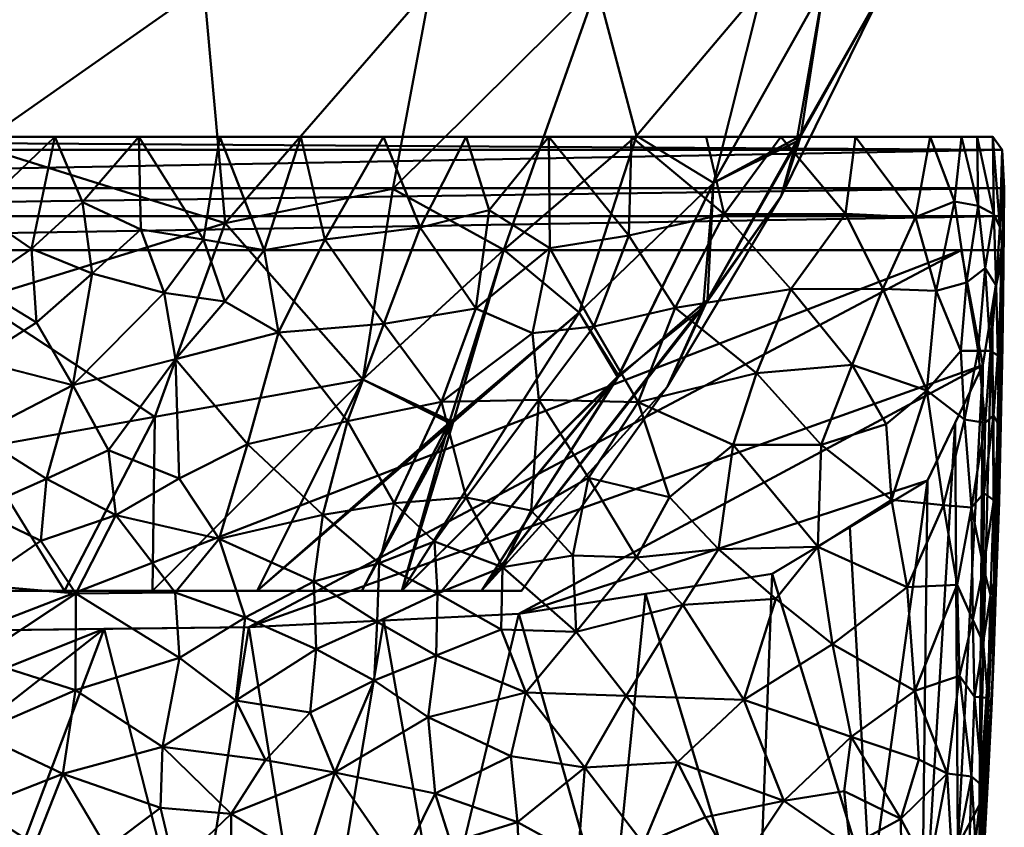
# Model space of a CAD drawing. Header units: millimetres. Extents: x -86 to 208, y -222 to 157.
# Tile 383 of 386: x 51 to 75, y -63 to -43. Entities that reach past the tile are written whole.
import ezdxf

# ---------------------------------------------------------------- set-up
doc = ezdxf.new("R2010")
doc.units = ezdxf.units.MM
doc.layers.add('G-IMPT', color=8, linetype='Continuous', lineweight=30)
doc.layers.add('P-SANR-FIXT', color=6, linetype='Continuous', lineweight=30)

# ---------------------------------------------------------------- blocks, each defined once
blk = doc.blocks.new('FFAS1704-101500ZN0 - 3D_FFAS1704-101500ZN0_D0_ipt-78411-View 1')
at = {"layer": 'G-IMPT', "lineweight": 40}
mesh = blk.add_polyface(dxfattribs=at)
corners = [(0, -98.9, 13.5), (0, -95.369, 16.098), (0, -91.682, 18.47), (0, -87.854, 20.607), (0, -83.9, 22.5), (-11.25, -83.9, 19.486), (-19.486, -83.9, 11.25), (-22.5, -83.9), (-19.486, -83.9, -11.25), (-11.25, -83.9, -19.486), (0, -83.9, -22.5), (0, -87.854, -20.607), (0, -91.682, -18.47), (0, -95.369, -16.098), (0, -98.9, -13.5), (-9.546, -98.9, -9.546), (-13.5, -98.9), (-9.546, -98.9, 9.546), (-4.349, -98.9, -11.699), (-4.349, -98.9, 11.699), (-6.155, -89.785, -18.575), (-6.155, -89.785, 18.575), (-2.175, -98.9, -12.599), (-4.409, -94.589, -16.032), (-9.571, -93.657, -14.339), (-14.927, -91.999, -10.55), (-2.175, -98.9, 12.599), (-4.409, -94.589, 16.032), (-9.571, -93.657, 14.339), (-14.927, -91.999, 10.55), (-11.523, -98.9, -4.773), (-11.523, -98.9, 4.773), (-18.115, -91.682, -3.603), (-18.003, -91.873, 3.581), (-5.625, -83.9, -20.993), (-5.625, -83.9, 20.993), (-6.948, -98.9, -10.622), (-10.308, -88.934, -17.181), (-15.368, -83.9, -15.368), (-13.065, -90.442, -14.066), (-11.706, -94.737, -11.669), (-10.534, -98.9, -7.159), (-16.354, -87.616, -12.739), (-18.258, -88.778, -8.453), (-20.993, -83.9, -5.625), (-15.888, -93.61, -6.771), (-6.948, -98.9, 10.622), (-10.308, -88.934, 17.181), (-15.368, -83.9, 15.368), (-13.065, -90.442, 14.066), (-11.804, -94.722, 11.584), (-10.534, -98.9, 7.159), (-16.354, -87.616, 12.739), (-18.258, -88.778, 8.453), (-20.993, -83.9, 5.625), (-15.904, -93.562, 6.813), (-12.511, -98.9, -2.386), (-12.511, -98.9, 2.386), (-19.938, -89.114, 0.055), (-17.124, -93.836, -0.037), (-20.32, -87.757, 3.718), (-20.427, -87.613, -3.539)]
mesh.append_faces([[corners[k] for k in face] for face in [(35, 3, 4)]], dxfattribs={"vtx0": -1})
mesh.append_faces([[corners[k] for k in face] for face in [(16, 59, 56), (18, 23, 22), (3, 21, 2), (15, 40, 36), (30, 45, 41), (51, 55, 31), (57, 59, 16), (7, 60, 54)]], dxfattribs={"vtx0": -1, "vtx1": -1})
mesh.append_faces([[corners[k] for k in face] for face in [(37, 20, 24), (23, 24, 20), (22, 23, 13), (34, 11, 20), (42, 39, 25), (8, 42, 43), (2, 21, 27), (39, 37, 24), (43, 42, 25), (28, 49, 50), (1, 27, 26), (23, 20, 12), (40, 39, 24), (28, 19, 27), (49, 28, 47), (18, 24, 23), (3, 35, 21), (38, 39, 42), (21, 47, 28), (59, 57, 33), (47, 48, 49), (27, 21, 28), (53, 54, 60), (52, 53, 29), (25, 40, 41), (45, 56, 32), (61, 43, 32), (29, 51, 50), (32, 59, 58), (9, 20, 37), (24, 36, 40), (38, 37, 39), (25, 39, 40), (32, 43, 45), (45, 43, 25), (41, 45, 25), (32, 58, 61), (50, 46, 28), (21, 5, 47), (29, 49, 52), (29, 50, 49), (52, 49, 48), (55, 51, 29), (29, 53, 55), (53, 52, 6), (58, 60, 7), (55, 53, 33), (60, 58, 33), (59, 33, 58), (57, 55, 33), (56, 59, 32), (53, 60, 33), (7, 61, 58), (43, 61, 44)]], dxfattribs={"vtx0": -1, "vtx1": -1, "vtx2": -1})
mesh.append_faces([[corners[k] for k in face] for face in [(24, 18, 36), (50, 51, 17), (20, 9, 34), (40, 15, 41), (45, 30, 56), (47, 5, 48), (50, 17, 46), (53, 6, 54), (61, 7, 44)]], dxfattribs={"vtx0": -1, "vtx2": -1})
mesh.append_faces([[corners[k] for k in face] for face in [(12, 13, 23), (11, 12, 20), (19, 26, 27), (46, 19, 28), (1, 2, 27), (35, 5, 21), (38, 9, 37), (8, 38, 42), (44, 8, 43), (48, 6, 52), (57, 31, 55)]], dxfattribs={"vtx1": -1, "vtx2": -1})
mesh.append_faces([[corners[k] for k in face] for face in [(34, 10, 11), (26, 0, 1), (13, 14, 22)]], dxfattribs={"vtx2": -1})
mesh = blk.add_polyface(dxfattribs=at)
corners = [(-25.186, -87.641, 8.967), (24.183, -87.641, 8.967), (25.186, -87.641, 8.967), (25.415, -87.961, 4.601), (25.47, -88.916, 0.316), (25.451, -89.612, -1.726), (25.403, -90.452, -3.711), (24.403, -90.452, -3.711), (-24.403, -90.452, -3.711), (-25.403, -90.452, -3.711), (-25.451, -89.612, -1.726), (-25.47, -88.916, 0.316), (-25.415, -87.962, 4.594)]
mesh.append_faces([[corners[k] for k in face] for face in [(11, 5, 10), (5, 11, 4)]], dxfattribs={"vtx0": -1, "vtx1": -1})
mesh.append_faces([[corners[k] for k in face] for face in [(12, 1, 3)]], dxfattribs={"vtx0": -1, "vtx1": -1, "vtx2": -1})
mesh.append_faces([[corners[k] for k in face] for face in [(12, 3, 4), (4, 11, 12)]], dxfattribs={"vtx0": -1, "vtx2": -1})
mesh.append_faces([[corners[k] for k in face] for face in [(0, 1, 12)]], dxfattribs={"vtx1": -1})
mesh.append_faces([[corners[k] for k in face] for face in [(1, 2, 3), (8, 9, 10, 7)]], dxfattribs={"vtx2": -1})
mesh.append_faces([[corners[k] for k in face] for face in [(5, 6, 7, 10)]], dxfattribs={"vtx2": -1, "vtx3": -1})
mesh = blk.add_polyface(dxfattribs=at)
corners = [(-25.355, -89.875, 5.963), (-25.266, -91.332, 7.369), (-25.206, -89.558, 8.542), (-25.205, -94.554, 7.395), (-25.211, -96.651, 6.486), (-24.965, -96.482, 9.956), (-25.332, -94.785, 4.77), (-25.311, -93.067, 6.043), (-25.431, -90.524, 3.527), (-24.823, -89.354, 12.183), (-24.999, -90.9, 10.66), (-25.127, -92.949, 8.969), (-25.415, -87.962, 4.594), (-25.47, -88.916, 0.316), (-24.997, -94.736, 10.029), (-24.483, -94.656, 13.788), (-24.824, -92.951, 11.876), (-25.406, -93.232, 3.154), (-25.384, -94.77, 0.318), (-25.449, -90.875, 0.316), (-25.428, -92.833, 0.317), (-24.396, -92.953, 14.367), (-24.53, -91.251, 13.815), (-24.66, -96.837, 12.479), (-24.408, -87.641, 13.086), (-24.238, -89.244, 15.225), (-24.797, -87.641, 11.027), (-25.186, -87.641, 8.967), (-25.339, -96.707, 0.318), (-25.325, -96.502, 3.737)]
mesh.append_faces([[corners[k] for k in face] for face in [(28, 29, 18), (26, 9, 24)]], dxfattribs={"vtx0": -1, "vtx1": -1})
mesh.append_faces([[corners[k] for k in face] for face in [(0, 1, 2), (3, 4, 5), (6, 3, 7), (0, 8, 1), (9, 2, 10), (10, 1, 11), (14, 15, 16), (3, 6, 4), (11, 7, 3), (17, 18, 6), (7, 17, 6), (16, 15, 21), (16, 21, 22), (14, 23, 15), (10, 16, 22), (11, 14, 16), (24, 9, 25), (2, 1, 10), (10, 11, 16), (11, 1, 7), (1, 8, 7), (19, 17, 8), (8, 17, 7), (29, 4, 6), (11, 3, 14), (26, 2, 9), (10, 22, 9), (9, 22, 25), (27, 0, 2), (12, 8, 0), (23, 14, 5), (18, 29, 6), (5, 14, 3)]], dxfattribs={"vtx0": -1, "vtx1": -1, "vtx2": -1})
mesh.append_faces([[corners[k] for k in face] for face in [(17, 19, 20), (17, 20, 18), (0, 27, 12), (8, 13, 19)]], dxfattribs={"vtx0": -1, "vtx2": -1})
mesh.append_faces([[corners[k] for k in face] for face in [(12, 13, 8), (26, 27, 2)]], dxfattribs={"vtx1": -1, "vtx2": -1})
mesh = blk.add_polyface(dxfattribs=at)
corners = [(24.183, -87.641, 8.967), (-25.186, -87.641, 8.967), (-23.63, -87.641, 17.205), (-16.229, -87.641, 23.229), (-8.027, -87.641, 24.344), (0, -87.641, 24.565), (5.719, -87.641, 24.462), (11.429, -87.641, 24.052), (16.975, -87.641, 23.025), (21.894, -87.641, 20.16), (24.366, -87.641, 14.74), (25.186, -87.641, 8.967)]
mesh.append_faces([[corners[k] for k in face] for face in [(0, 8, 10, 11)]], dxfattribs={"vtx0": -1, "vtx1": -1})
mesh.append_faces([[corners[k] for k in face] for face in [(4, 5, 1, 3), (7, 8, 0, 6)]], dxfattribs={"vtx1": -1, "vtx2": -1})
mesh.append_faces([[corners[k] for k in face] for face in [(5, 6, 0, 1)]], dxfattribs={"vtx1": -1, "vtx3": -1})
mesh.append_faces([[corners[k] for k in face] for face in [(1, 2, 3), (8, 9, 10)]], dxfattribs={"vtx2": -1})
mesh = blk.add_polyface(dxfattribs=at)
corners = [(-24.238, -89.244, 15.225), (-23.264, -89.633, 18.022), (-23.63, -87.641, 17.205), (-24.483, -94.656, 13.788), (-24.66, -96.837, 12.479), (-23.966, -96.777, 15.808), (-23.551, -93.932, 17.241), (-22.669, -96.647, 18.938), (-20.932, -95.279, 21.018), (-21.694, -93.295, 20.326), (-22.537, -94.765, 19.219), (-20.174, -91.418, 21.608), (-19.324, -93.502, 22.092), (-17.311, -91.885, 22.909), (-21.78, -87.641, 18.711), (-16.396, -94.224, 23.172), (-21.534, -89.553, 20.527), (-18.522, -89.558, 22.474), (-19.929, -87.641, 20.217), (-18.745, -95.278, 22.356), (-23.779, -91.464, 16.705), (-22.461, -91.41, 19.392), (-16.158, -90.085, 23.243), (-16.229, -87.641, 23.229), (-15.291, -92.346, 23.436), (-24.408, -87.641, 13.086), (-24.53, -91.251, 13.815), (-18.079, -87.641, 21.723), (-24.396, -92.953, 14.367), (-15.159, -96.1, 23.455), (-17.172, -96.579, 22.936), (-20.847, -97.815, 21.028), (-18.388, -97.868, 22.483)]
mesh.append_faces([[corners[k] for k in face] for face in [(25, 0, 2)]], dxfattribs={"vtx0": -1, "vtx1": -1})
mesh.append_faces([[corners[k] for k in face] for face in [(0, 1, 2), (3, 4, 5), (6, 3, 5), (5, 7, 6), (8, 9, 10), (11, 12, 13), (15, 13, 12), (16, 17, 18), (14, 1, 16), (15, 12, 19), (9, 6, 10), (1, 20, 21), (22, 23, 17), (13, 15, 24), (20, 1, 0), (20, 0, 26), (1, 21, 16), (21, 11, 16), (16, 11, 17), (22, 17, 13), (12, 9, 8), (17, 11, 13), (28, 20, 26), (6, 21, 20), (9, 11, 21), (19, 12, 8), (29, 15, 30), (11, 9, 12), (6, 9, 21), (24, 22, 13), (6, 7, 10), (7, 8, 10), (3, 6, 28), (20, 28, 6), (31, 19, 8), (15, 19, 30), (32, 30, 19)]], dxfattribs={"vtx0": -1, "vtx1": -1, "vtx2": -1})
mesh.append_faces([[corners[k] for k in face] for face in [(17, 23, 27), (16, 18, 14)]], dxfattribs={"vtx0": -1, "vtx2": -1})
mesh.append_faces([[corners[k] for k in face] for face in [(14, 2, 1), (27, 18, 17)]], dxfattribs={"vtx1": -1, "vtx2": -1})
mesh = blk.add_polyface(dxfattribs=at)
corners = [(-8.626, -90.188, 24.305), (-10.99, -89.89, 24.1), (-10.085, -92.277, 24.185), (-9.183, -94.693, 24.255), (-7.475, -92.497, 24.376), (-7.12, -90.453, 24.398), (-8.027, -87.641, 24.344), (-12.366, -91.9, 23.935), (-11.521, -94.217, 24.031), (-12.128, -87.641, 23.786), (-12.698, -89.456, 23.893), (-16.396, -94.224, 23.172), (-15.159, -96.1, 23.455), (-13.927, -94.165, 23.693), (-10.342, -96.73, 24.161), (-12.13, -96.591, 23.962), (-9.97, -98.218, 24.215), (-8.577, -97.02, 24.31), (-13.743, -96.906, 23.727), (-13.033, -98.315, 23.855), (-10.077, -87.641, 24.065), (-14.179, -87.641, 23.507), (-14.205, -90.398, 23.656), (-13.774, -92.509, 23.725), (-15.291, -92.346, 23.436), (-11.343, -97.68, 24.068), (-6.709, -95.268, 24.413), (-16.158, -90.085, 23.243), (-14.775, -98.025, 23.545), (-16.353, -98.076, 23.178), (-16.229, -87.641, 23.229)]
mesh.append_faces([[corners[k] for k in face] for face in [(20, 0, 6), (30, 27, 21)]], dxfattribs={"vtx0": -1, "vtx1": -1})
mesh.append_faces([[corners[k] for k in face] for face in [(0, 1, 2), (2, 3, 4), (5, 6, 0), (7, 2, 1), (2, 7, 8), (1, 9, 10), (8, 3, 2), (11, 12, 13), (10, 7, 1), (14, 8, 15), (14, 16, 17), (13, 12, 18), (0, 2, 4), (18, 19, 15), (0, 20, 1), (10, 21, 22), (23, 22, 24), (8, 13, 15), (8, 7, 23), (25, 14, 15), (17, 26, 3), (4, 3, 26), (17, 3, 14), (8, 14, 3), (14, 25, 16), (19, 25, 15), (24, 22, 27), (18, 12, 28), (11, 13, 24), (23, 24, 13), (29, 28, 12), (7, 10, 22), (27, 22, 21), (19, 18, 28), (13, 18, 15), (8, 23, 13), (22, 23, 7)]], dxfattribs={"vtx0": -1, "vtx1": -1, "vtx2": -1})
mesh.append_faces([[corners[k] for k in face] for face in [(10, 9, 21)]], dxfattribs={"vtx0": -1, "vtx2": -1})
mesh.append_faces([[corners[k] for k in face] for face in [(20, 9, 1)]], dxfattribs={"vtx1": -1, "vtx2": -1})
mesh = blk.add_polyface(dxfattribs=at)
corners = [(-1.356, -90.417, 24.559), (-1.935, -87.641, 24.511), (-2.617, -89.264, 24.545), (-1.478, -92.249, 24.558), (0, -91.343, 24.565), (-2.854, -91.032, 24.541), (-4.06, -89.937, 24.516), (-6.009, -97.616, 24.457), (-6.709, -95.268, 24.413), (-8.577, -97.02, 24.31), (0, -96.895, 24.57), (0, -95.037, 24.565), (-1.723, -96.123, 24.556), (-3.441, -97.026, 24.531), (-3.265, -95.411, 24.532), (-5.014, -96.114, 24.485), (-4.926, -93.156, 24.488), (-7.475, -92.497, 24.376), (-4.638, -91.511, 24.499), (-6.142, -91.725, 24.444), (-6.02, -87.641, 24.399), (-8.027, -87.641, 24.344), (-7.12, -90.453, 24.398), (-2.378, -93.803, 24.548), (0, -93.19, 24.565), (-1.588, -97.66, 24.56), (-5.614, -90.185, 24.466), (-4.013, -87.641, 24.454), (0, -89.492, 24.565), (0, -87.641, 24.565), (-8.626, -90.188, 24.305)]
mesh.append_faces([[corners[k] for k in face] for face in [(24, 23, 11)]], dxfattribs={"vtx0": -1, "vtx1": -1})
mesh.append_faces([[corners[k] for k in face] for face in [(0, 1, 2), (3, 4, 0), (5, 2, 6), (7, 8, 9), (13, 14, 15), (15, 7, 13), (8, 16, 17), (16, 18, 19), (18, 5, 6), (5, 18, 23), (5, 0, 2), (17, 19, 22), (12, 14, 13), (23, 24, 3), (10, 12, 25), (11, 23, 12), (14, 12, 23), (13, 25, 12), (23, 16, 14), (15, 16, 8), (16, 15, 14), (7, 15, 8), (1, 0, 28), (3, 5, 23), (5, 3, 0), (27, 6, 2), (6, 27, 26), (18, 6, 26), (19, 18, 26), (18, 16, 23), (22, 19, 26), (16, 19, 17), (22, 26, 20), (17, 22, 30)]], dxfattribs={"vtx0": -1, "vtx1": -1, "vtx2": -1})
mesh.append_faces([[corners[k] for k in face] for face in [(26, 27, 20), (0, 4, 28)]], dxfattribs={"vtx0": -1, "vtx2": -1})
mesh.append_faces([[corners[k] for k in face] for face in [(10, 11, 12), (20, 21, 22), (1, 27, 2), (24, 4, 3)]], dxfattribs={"vtx1": -1, "vtx2": -1})
mesh.append_faces([[corners[k] for k in face] for face in [(28, 29, 1)]], dxfattribs={"vtx2": -1})
mesh = blk.add_polyface(dxfattribs=at)
corners = [(-25.47, -88.916, 0.316), (-25.451, -89.612, -1.726), (-25.403, -90.452, -3.711), (-24.941, -93.306, -9.832), (-23.563, -96.163, -15.957), (-19.718, -98.483, -20.934), (-13.437, -99.472, -23.054), (-6.739, -99.801, -23.76), (0, -99.883, -23.935), (0, -101.099, -23.935), (0, -102.316, -23.935), (0, -108.21, -23.935), (0, -114.105, -23.935), (0, -115.332, -23.935), (0, -116.559, -23.935), (-10.93, -116.605, -23.175), (-17.006, -116.651, -21.513), (-20.207, -116.774, -19.219), (-23.28, -117.02, -11.413), (-23.928, -117.983, 10.99), (-24.133, -116.309, 7.563), (-24.361, -113.97, 4.566), (-24.393, -113.608, 4.23), (-24.424, -113.24, 3.922), (-24.455, -112.874, 3.643), (-24.484, -112.517, 3.39), (-24.511, -112.17, 3.157), (-24.643, -110.417, 2.198), (-24.784, -108.372, 1.435), (-24.927, -106.048, 0.881), (-25.068, -103.464, 0.531), (-25.198, -100.645, 0.366), (-25.338, -96.737, 0.324), (-25.429, -92.827, 0.317), (-23.557, -117.432, -1.833), (-23.742, -117.708, 4.579), (-23.65, -117.57, 1.373), (-23.835, -117.845, 7.785), (-24.025, -117.188, 9.362), (-23.881, -117.914, 9.387), (-6.353, -116.586, -23.493), (-3.158, -99.845, -23.853), (-3.176, -116.572, -23.714), (-5.342, -108.452, -23.803), (-10.088, -99.637, -23.407), (-11.487, -107.602, -23.246), (-15.716, -107.49, -22.366), (-24.856, -104.213, -5.549), (-24.843, -106.653, -2.362), (-25.222, -98.587, -3.188), (-25.172, -91.879, -6.771), (-8.357, -109.949, -23.581), (-24.315, -105.224, -10.602), (-21.744, -116.897, -15.316), (-22.154, -106.444, -17.749), (-23.419, -117.226, -6.623), (-19.354, -108.231, -20.672), (-23.414, -108.604, -14.102), (-13.968, -116.628, -22.344), (-16.577, -98.978, -21.994), (-24.252, -94.735, -12.894), (-21.641, -97.323, -18.446)]
mesh.append_faces([[corners[k] for k in face] for face in [(15, 51, 40), (12, 43, 11), (30, 48, 29), (59, 56, 5), (53, 54, 17), (18, 57, 53), (10, 41, 9), (5, 54, 61), (41, 43, 7), (25, 36, 24), (21, 35, 20), (27, 36, 26), (34, 48, 55), (58, 45, 15)]], dxfattribs={"vtx0": -1, "vtx1": -1})
mesh.append_faces([[corners[k] for k in face] for face in [(52, 57, 18), (52, 55, 47), (54, 56, 17), (49, 48, 31), (54, 57, 4), (16, 56, 46), (45, 58, 46), (40, 51, 43), (56, 59, 46), (53, 57, 54), (49, 50, 47), (42, 43, 12), (46, 6, 45), (48, 47, 55), (56, 54, 5), (15, 45, 51), (11, 43, 41), (28, 48, 34), (1, 49, 32), (47, 48, 49), (43, 51, 7), (52, 47, 3), (44, 51, 45), (52, 60, 57)]], dxfattribs={"vtx0": -1, "vtx1": -1, "vtx2": -1})
mesh.append_faces([[corners[k] for k in face] for face in [(45, 6, 44), (52, 3, 60), (41, 10, 11), (38, 37, 39), (20, 35, 37), (36, 27, 28), (24, 36, 35), (56, 16, 17), (35, 23, 24), (35, 22, 23), (1, 32, 33), (35, 21, 22), (48, 28, 29), (49, 31, 32), (49, 2, 50), (54, 4, 61)]], dxfattribs={"vtx0": -1, "vtx2": -1})
mesh.append_faces([[corners[k] for k in face] for face in [(8, 9, 41)]], dxfattribs={"vtx1": -1})
mesh.append_faces([[corners[k] for k in face] for face in [(42, 40, 43), (44, 7, 51), (18, 55, 52), (25, 26, 36), (38, 20, 37), (1, 2, 49), (50, 3, 47), (30, 31, 48), (60, 4, 57), (34, 36, 28), (58, 16, 46), (59, 6, 46)]], dxfattribs={"vtx1": -1, "vtx2": -1})
mesh.append_faces([[corners[k] for k in face] for face in [(13, 14, 42, 12), (39, 19, 38), (33, 0, 1)]], dxfattribs={"vtx2": -1})
mesh = blk.add_polyface(dxfattribs=at)
corners = [(-24.403, -90.452, -3.711), (24.403, -90.452, -3.711), (25.403, -90.452, -3.711), (24.943, -93.298, -9.813), (23.621, -96.09, -15.801), (19.915, -98.423, -20.806), (13.549, -99.463, -23.035), (6.744, -99.801, -23.76), (0, -99.883, -23.935), (-6.739, -99.801, -23.76), (-13.437, -99.472, -23.054), (-19.718, -98.483, -20.934), (-23.563, -96.163, -15.957), (-24.941, -93.306, -9.832), (-25.403, -90.452, -3.711)]
mesh.append_faces([[corners[k] for k in face] for face in [(0, 13, 14), (3, 1, 2), (6, 4, 5)]], dxfattribs={"vtx0": -1})
mesh.append_faces([[corners[k] for k in face] for face in [(10, 13, 9)]], dxfattribs={"vtx0": -1, "vtx1": -1})
mesh.append_faces([[corners[k] for k in face] for face in [(1, 3, 7), (9, 13, 0)]], dxfattribs={"vtx0": -1, "vtx1": -1, "vtx2": -1})
mesh.append_faces([[corners[k] for k in face] for face in [(0, 8, 9), (1, 7, 8)]], dxfattribs={"vtx0": -1, "vtx2": -1})
mesh.append_faces([[corners[k] for k in face] for face in [(0, 1, 8), (3, 4, 6), (6, 7, 3), (12, 13, 10)]], dxfattribs={"vtx1": -1, "vtx2": -1})
mesh.append_faces([[corners[k] for k in face] for face in [(10, 11, 12)]], dxfattribs={"vtx2": -1})
mesh = blk.add_polyface(dxfattribs=at)
corners = [(-25.211, -96.651, 6.486), (-25.325, -96.502, 3.737), (-25.254, -98.552, 4.366), (-25.198, -100.645, 0.366), (-25.156, -101.829, 3.317), (-25.339, -96.707, 0.318), (-25.269, -98.676, 0.342), (-20.847, -97.815, 21.028), (-22.669, -96.647, 18.938), (-23.062, -98.813, 18.089), (-20.932, -95.279, 21.018), (-25.061, -101.561, 6.72), (-24.945, -100.182, 9.21), (-25.124, -99.013, 7.03), (-24.301, -98.755, 14.238), (-23.966, -96.777, 15.808), (-24.66, -96.837, 12.479), (-23.253, -101.388, 17.513), (-18.745, -95.278, 22.356), (-18.388, -97.868, 22.483), (-21.672, -102.521, 20.166), (-21.214, -100.23, 20.653), (-16.353, -98.076, 23.178), (-17.172, -96.579, 22.936), (-24.69, -99.624, 11.814), (-24.357, -101.011, 13.661), (-24.731, -101.533, 11.031), (-19.01, -101.608, 22.246), (-17.504, -99.249, 22.822), (-19.807, -99.104, 21.756), (-16.095, -101.504, 23.333), (-24.965, -96.482, 9.956), (-24.955, -98.317, 9.641), (-15.159, -96.1, 23.455), (-14.859, -99.918, 23.563)]
mesh.append_faces([[corners[k] for k in face] for face in [(0, 1, 2), (2, 3, 4), (7, 8, 9), (10, 8, 7), (11, 12, 13), (14, 15, 16), (17, 9, 14), (2, 4, 11), (18, 7, 19), (17, 20, 21), (22, 23, 19), (16, 24, 14), (25, 24, 26), (9, 17, 21), (9, 21, 7), (9, 15, 14), (27, 28, 29), (21, 29, 7), (29, 19, 7), (28, 27, 30), (9, 8, 15), (16, 31, 32), (14, 24, 25), (24, 16, 32), (14, 25, 17), (13, 0, 2), (0, 32, 31), (22, 33, 23), (24, 12, 26), (12, 24, 32), (13, 12, 32), (11, 26, 12), (0, 13, 32), (11, 13, 2), (1, 6, 2), (27, 29, 21), (19, 29, 28), (22, 19, 28), (34, 22, 28)]], dxfattribs={"vtx0": -1, "vtx1": -1, "vtx2": -1})
mesh.append_faces([[corners[k] for k in face] for face in [(1, 5, 6)]], dxfattribs={"vtx0": -1, "vtx2": -1})
mesh.append_faces([[corners[k] for k in face] for face in [(6, 3, 2)]], dxfattribs={"vtx1": -1, "vtx2": -1})
mesh = blk.add_polyface(dxfattribs=at)
corners = [(-8.577, -97.02, 24.31), (-8.355, -98.673, 24.348), (-6.009, -97.616, 24.457), (-4.604, -102.771, 24.729), (-2.441, -101.364, 24.652), (-5.018, -100.564, 24.561), (-1.588, -97.66, 24.56), (-3.441, -97.026, 24.531), (-2.455, -98.967, 24.564), (-6.42, -101.626, 24.573), (0, -98.752, 24.575), (0, -96.895, 24.57), (-2.129, -103.444, 24.842), (0, -102.437, 24.743), (-4.551, -104.287, 24.923), (-6.301, -104.433, 24.89), (-8.869, -103.413, 24.604), (-7.158, -103.106, 24.672), (-8.26, -101.922, 24.5), (-6.652, -99.568, 24.464), (-8.414, -100.348, 24.396), (-4.918, -98.945, 24.513), (-3.222, -105.29, 25.128), (-4.905, -105.779, 25.197), (-1.976, -107.066, 25.597), (-1.434, -105.207, 25.129), (0, -100.594, 24.659), (0, -104.279, 25.041), (0, -106.122, 25.34), (-3.614, -106.608, 25.438), (-8.177, -105.577, 25.002), (-6.287, -106.721, 25.385)]
mesh.append_faces([[corners[k] for k in face] for face in [(27, 25, 28)]], dxfattribs={"vtx0": -1, "vtx1": -1})
mesh.append_faces([[corners[k] for k in face] for face in [(0, 1, 2), (3, 4, 5), (6, 7, 8), (5, 9, 3), (12, 13, 4), (14, 3, 15), (16, 17, 18), (17, 16, 15), (9, 19, 20), (20, 18, 9), (19, 21, 2), (19, 1, 20), (21, 19, 5), (2, 1, 19), (3, 17, 15), (9, 18, 17), (22, 14, 23), (12, 3, 14), (22, 24, 25), (25, 12, 22), (3, 9, 17), (19, 9, 5), (8, 7, 21), (8, 5, 4), (7, 2, 21), (5, 8, 21), (8, 4, 26), (3, 12, 4), (10, 6, 8), (12, 25, 27), (22, 23, 29), (30, 31, 15), (16, 30, 15), (23, 15, 31), (12, 14, 22), (15, 23, 14)]], dxfattribs={"vtx0": -1, "vtx1": -1, "vtx2": -1})
mesh.append_faces([[corners[k] for k in face] for face in [(6, 10, 11), (8, 26, 10), (4, 13, 26)]], dxfattribs={"vtx0": -1, "vtx2": -1})
mesh.append_faces([[corners[k] for k in face] for face in [(27, 13, 12)]], dxfattribs={"vtx1": -1, "vtx2": -1})
mesh = blk.add_polyface(dxfattribs=at)
corners = [(-11.189, -102.037, 24.255), (-13.24, -103.008, 24.059), (-11.36, -103.933, 24.434), (-8.355, -98.673, 24.348), (-9.97, -98.218, 24.215), (-9.923, -99.669, 24.254), (-16.525, -105.176, 23.604), (-15.379, -106.968, 24.313), (-14.909, -105.465, 24.082), (-8.414, -100.348, 24.396), (-9.85, -101.13, 24.327), (-8.26, -101.922, 24.5), (-11.91, -106.406, 24.822), (-11.752, -105.153, 24.578), (-13.469, -106.079, 24.5), (-15.07, -103.289, 23.728), (-13.607, -101.422, 23.87), (-16.095, -101.504, 23.333), (-12.995, -99.865, 23.898), (-13.033, -98.315, 23.855), (-14.859, -99.918, 23.563), (-13.399, -104.638, 24.241), (-14.775, -98.025, 23.545), (-17.504, -99.249, 22.822), (-11.386, -100.508, 24.139), (-11.415, -98.973, 24.083), (-11.343, -97.68, 24.068), (-8.869, -103.413, 24.604), (-16.353, -98.076, 23.178), (-8.177, -105.577, 25.002), (-10.476, -105.728, 24.84), (-8.577, -97.02, 24.31)]
mesh.append_faces([[corners[k] for k in face] for face in [(0, 1, 2), (3, 4, 5), (6, 7, 8), (9, 10, 11), (12, 13, 14), (15, 16, 17), (18, 19, 20), (8, 14, 21), (15, 21, 1), (19, 22, 20), (23, 17, 20), (6, 8, 15), (15, 1, 16), (18, 24, 25), (20, 17, 16), (10, 5, 24), (25, 4, 26), (27, 11, 10), (4, 25, 5), (18, 20, 16), (20, 22, 28), (24, 16, 0), (18, 25, 19), (16, 24, 18), (10, 24, 0), (10, 0, 27), (5, 10, 9), (2, 27, 0), (29, 27, 30), (5, 9, 3), (24, 5, 25), (3, 31, 4), (26, 19, 25), (2, 1, 21), (0, 16, 1), (30, 13, 12), (27, 2, 30), (15, 8, 21), (30, 2, 13), (2, 21, 13), (14, 13, 21)]], dxfattribs={"vtx0": -1, "vtx1": -1, "vtx2": -1})
mesh = blk.add_polyface(dxfattribs=at)
corners = [(0, -98.9, 13.5), (-9.546, -98.9, 9.546), (-13.5, -98.9), (-9.546, -98.9, -9.546), (0, -98.9, -13.5), (9.546, -98.9, -9.546), (13.5, -98.9), (9.546, -98.9, 9.546)]
mesh.append_faces([[corners[k] for k in face] for face in [(7, 4, 5, 6)]], dxfattribs={"vtx0": -1})
mesh.append_faces([[corners[k] for k in face] for face in [(2, 3, 4, 1)]], dxfattribs={"vtx2": -1})
mesh.append_faces([[corners[k] for k in face] for face in [(7, 0, 1, 4)]], dxfattribs={"vtx2": -1, "vtx3": -1})
mesh = blk.add_polyface(dxfattribs=at)
corners = [(-25.156, -101.829, 3.317), (-25.198, -100.645, 0.366), (-25.068, -103.464, 0.534), (-21.497, -103.87, 20.426), (-21.646, -105.243, 20.357), (-20.002, -104.111, 21.813), (-25.022, -104.309, 4.553), (-25.061, -101.561, 6.72), (-24.927, -103.737, 7.782), (-24.927, -106.047, 0.88), (-24.9, -106.683, 3.986), (-24.81, -106.155, 8.072), (-21.672, -102.521, 20.166), (-19.01, -101.608, 22.246), (-21.214, -100.23, 20.653), (-24.658, -103.512, 11.148), (-22.941, -107.34, 18.362), (-22.908, -104.562, 18.233), (-23.594, -105.844, 16.44), (-24.731, -101.533, 11.031), (-24.357, -101.011, 13.661), (-23.253, -101.388, 17.513), (-24.049, -103.438, 14.834), (-24.565, -106.63, 11.12), (-24.194, -105.864, 13.903), (-17.37, -103.157, 23.05), (-16.095, -101.504, 23.333), (-15.07, -103.289, 23.728), (-23.347, -103.089, 17.203), (-18.059, -104.522, 22.939), (-18.832, -105.875, 22.799), (-16.525, -105.176, 23.604), (-21.403, -106.937, 20.908)]
mesh.append_faces([[corners[k] for k in face] for face in [(3, 4, 5), (6, 7, 0), (7, 6, 8), (10, 11, 6), (12, 13, 14), (10, 6, 9), (8, 11, 15), (16, 17, 18), (19, 15, 20), (21, 20, 22), (6, 0, 2), (15, 23, 24), (15, 22, 20), (13, 25, 26), (25, 27, 26), (24, 22, 15), (11, 23, 15), (18, 22, 24), (17, 4, 3), (28, 21, 22), (12, 21, 28), (5, 25, 13), (5, 13, 12), (29, 5, 30), (31, 27, 25), (8, 19, 7), (22, 18, 17), (29, 30, 31), (30, 5, 4), (16, 4, 17), (30, 4, 32), (11, 8, 6), (19, 8, 15), (22, 17, 28), (12, 28, 17), (31, 25, 29), (5, 29, 25), (5, 12, 3), (17, 3, 12)]], dxfattribs={"vtx0": -1, "vtx1": -1, "vtx2": -1})
mesh.append_faces([[corners[k] for k in face] for face in [(0, 1, 2)]], dxfattribs={"vtx0": -1, "vtx2": -1})
mesh.append_faces([[corners[k] for k in face] for face in [(2, 9, 6)]], dxfattribs={"vtx1": -1, "vtx2": -1})
blk = doc.blocks.new('FFAS1704-101500ZN0 - Signature Wall Basin Mixer Set-78412-View 1')
at = {"extrusion": (0, 0, -1)}
blk.add_blockref('FFAS1704-101500ZN0 - 3D_FFAS1704-101500ZN0_D0_ipt-78411-View 1', (0, 0), dxfattribs=at)

msp = doc.modelspace()

# ---------------------------------------------------------------- block references
at = {"layer": 'P-SANR-FIXT', "lineweight": 40}
msp.add_blockref('FFAS1704-101500ZN0 - Signature Wall Basin Mixer Set-78412-View 1', (50, 42), dxfattribs=at)

doc.saveas('drawing.dxf')
